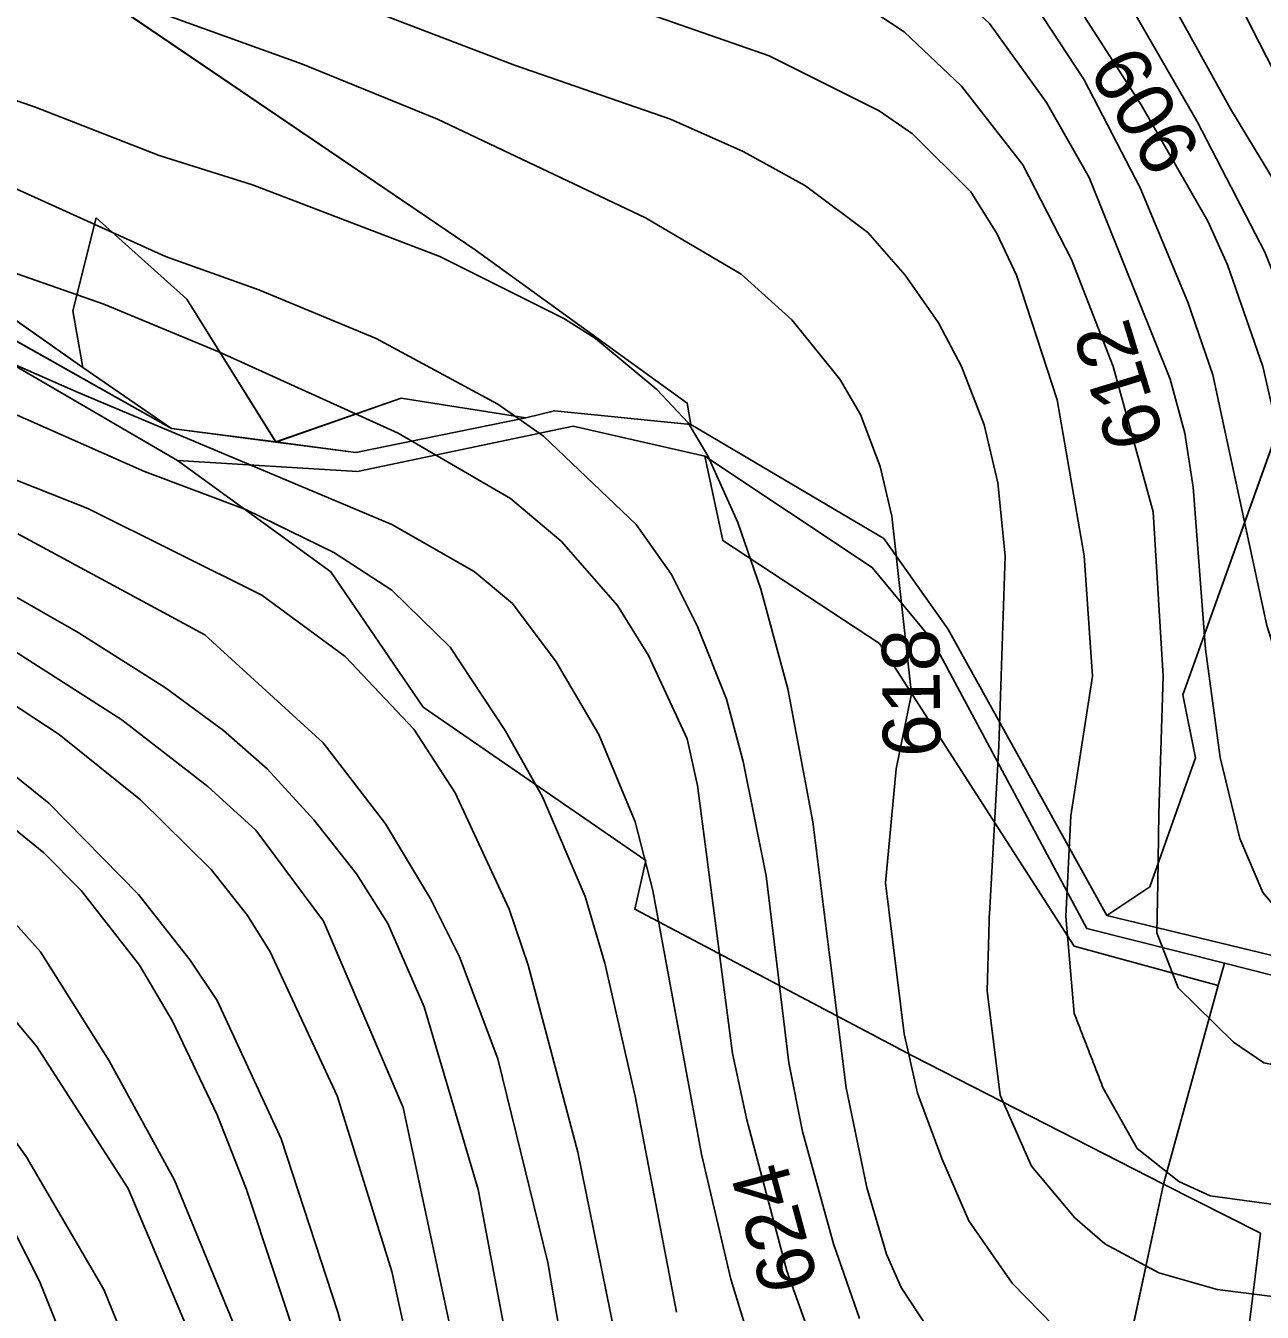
# Model space of a CAD drawing. Extents: x -709418 to -703832, y -1161719 to -1157826.
# Drawn here: x -707785.2 to -707613.1, y -1160211.6 to -1160032.5 of the extents above; entities that cross this region are included whole.
import ezdxf

# ---------------------------------------------------------------- set-up
doc = ezdxf.new("R2010")
doc.units = 0
for name, color, linetype in [('102_obvod PÚ', 7, 'Continuous'), ('120_vrstevnice hlavní', 7, 'Continuous'), ('121_vrstevnice hlavní_popis', 7, 'Continuous'), ('122_vrstevnice základní', 7, 'Continuous'), ('206_TTP_KN', 7, 'Continuous'), ('207_lesní pozemek_KN', 7, 'Continuous'), ('210_ostatní plocha_KN', 7, 'Continuous')]:
    doc.layers.add(name, color=color, linetype=linetype)

msp = doc.modelspace()

# ---------------------------------------------------------------- linework, layer by layer
at = {"layer": '102_obvod PÚ'}
for points in [[(-707912, -1159986.19), (-707905.61, -1159978.94), (-707899.9, -1159984.33), (-707904.11, -1159993.64), (-707833.04, -1160044.74), (-707818.33, -1160051.18), (-707777.26, -1160080.04), (-707778.65, -1160072.19), (-707775.41, -1160059.24), (-707762.81, -1160070.55), (-707750.42, -1160090.45), (-707764.92, -1160088.57), (-707828.46, -1160052.75), (-707903.03, -1159998.83), (-707912, -1159986.19)], [(-707912, -1159986.19), (-707903.03, -1159998.83), (-707828.46, -1160052.75), (-707764.92, -1160088.57), (-707750.42, -1160090.45), (-707739.26, -1160091.89), (-707715.64, -1160087.07), (-707732.95, -1160084.32), (-707750.42, -1160090.45), (-707762.81, -1160070.55), (-707775.41, -1160059.24), (-707778.65, -1160072.19), (-707777.26, -1160080.04), (-707818.33, -1160051.18), (-707833.04, -1160044.74), (-707904.11, -1159993.64), (-707899.9, -1159984.33), (-707905.61, -1159978.94), (-707912, -1159986.19)], [(-707831.09, -1159990.06), (-707722.66, -1160063.67), (-707693.15, -1160085), (-707692.65, -1160088), (-707665.79, -1160103.88), (-707656.87, -1160116.44), (-707634.75, -1160156.33), (-707628.77, -1160152.35), (-707622.42, -1160134.37), (-707624.17, -1160125.63), (-707604.79, -1160071.5), (-707597.55, -1160072.46), (-707596.91, -1160033.32), (-707592.34, -1160034), (-707553.27, -1160045.42), (-707575.59, -1160026.92)], [(-707633.21, -1160223.26), (-707626.86, -1160193.72), (-707661.72, -1160175.92), (-707700.43, -1160155.47), (-707698.9, -1160148.69), (-707729.9, -1160127.32), (-707742.78, -1160108.48), (-707764.12, -1160093), (-707830.79, -1160054.19)], [(-707750.42, -1160090.45), (-707732.95, -1160084.32), (-707715.64, -1160087.07), (-707739.26, -1160091.89), (-707750.42, -1160090.45)], [(-707690.71, -1160092.41), (-707667.42, -1160107.89), (-707659.04, -1160118.04), (-707637.53, -1160158.14), (-707618.37, -1160162.95), (-707619.26, -1160166.07), (-707639.32, -1160160.62), (-707666.41, -1160118.46), (-707688.21, -1160104.14), (-707690.71, -1160092.41)], [(-707690.71, -1160092.41), (-707688.21, -1160104.14), (-707666.41, -1160118.46), (-707639.32, -1160160.62), (-707619.26, -1160166.07), (-707618.37, -1160162.95), (-707637.53, -1160158.14), (-707659.04, -1160118.04), (-707667.42, -1160107.89), (-707690.71, -1160092.41)]]:
    msp.add_lwpolyline(points, dxfattribs=at)
at = {"layer": '120_vrstevnice hlavní'}
for points in [[(-707979.86, -1159879.75), (-707972.06, -1159910.12), (-707968.44, -1159931.82), (-707963.23, -1159956.99), (-707958.17, -1159973.19), (-707951.37, -1159989.39), (-707934.74, -1160021.79), (-707922.3, -1160042.04), (-707908.41, -1160060.26), (-707889.75, -1160079.93), (-707879.34, -1160087.89), (-707868.78, -1160094.4), (-707847.08, -1160105.25), (-707810.63, -1160121.74), (-707798.48, -1160128.53), (-707790.38, -1160134.03), (-707781.99, -1160140.68), (-707769.55, -1160153.41), (-707762.32, -1160162.53), (-707758.56, -1160168.17)], [(-707808.32, -1159950.33), (-707783.44, -1159966.24), (-707753.35, -1159982.73), (-707742.07, -1159987.8), (-707719.51, -1159996.18), (-707708.22, -1160001.1), (-707696.94, -1160005.01), (-707668.59, -1160018.46), (-707658.32, -1160025.4), (-707651.09, -1160032.2), (-707643.13, -1160043.19), (-707637.2, -1160053.61), (-707625.92, -1160081.67), (-707623.9, -1160089.19), (-707622.74, -1160096.71), (-707621, -1160119.28), (-707618.98, -1160134.32), (-707616.23, -1160145.6), (-707613.05, -1160153.12), (-707608.13, -1160158.91)], [(-707617.68, -1160026.7), (-707609.43, -1160042.91), (-707601.91, -1160055.06), (-707593.52, -1160063.88), (-707591.06, -1160065.61), (-707586.43, -1160066.77), (-707582.53, -1160065.47), (-707575.87, -1160059.54), (-707565.46, -1160046.67), (-707550.71, -1160030.9)], [(-707805.71, -1160036.4), (-707784.02, -1160043.77), (-707766.66, -1160050.57), (-707753.64, -1160054.62), (-707727.61, -1160064.6), (-707710.25, -1160073.28), (-707705.91, -1160076.03), (-707697.38, -1160083.11), (-707693.04, -1160087.74), (-707690.29, -1160092.37), (-707686.09, -1160101.63), (-707682.91, -1160110.89), (-707679.15, -1160124.77), (-707675.68, -1160143.29), (-707671.05, -1160180.32), (-707668.16, -1160194.2), (-707665.41, -1160203.46), (-707663.38, -1160208.09), (-707657.31, -1160217.35)], [(-707699.4, -1160233.55), (-707708.37, -1160189.29), (-707715.31, -1160163.25), (-707717.92, -1160155.44), (-707725.44, -1160139.24), (-707731.22, -1160130.41), (-707740.77, -1160120.29), (-707752.34, -1160111.76), (-707776.59, -1160099.69), (-707788.94, -1160094.83)], [(-707758.56, -1160168.17), (-707749.69, -1160187.43), (-707741.78, -1160211.56), (-707730.64, -1160253.22), (-707722.11, -1160281.28), (-707705.47, -1160350.71), (-707698.68, -1160373.85), (-707696.8, -1160392.36), (-707692.17, -1160415.51), (-707689.42, -1160424.77), (-707687.25, -1160429.39), (-707680.74, -1160439.81), (-707676.98, -1160442.85), (-707672.35, -1160445.59), (-707659.33, -1160449.5), (-707633.3, -1160452.39), (-707619.7, -1160452.68), (-707611.02, -1160452.25), (-707586.14, -1160448.2), (-707581.23, -1160446.32), (-707563.29, -1160437.49), (-707542.75, -1160425.92), (-707534.65, -1160420.43), (-707519.46, -1160408.42)], [(-707789.08, -1160195.94), (-707783.29, -1160207.22), (-707778.81, -1160218.5), (-707758.13, -1160278.68), (-707751.33, -1160301.24), (-707746.41, -1160323.8), (-707743.37, -1160335.09), (-707730.21, -1160376.46), (-707726.3, -1160395.26), (-707724.28, -1160417.82), (-707722.83, -1160486.09), (-707721.68, -1160497.38), (-707719.94, -1160504.9), (-707718.35, -1160508.52), (-707713.29, -1160516.32), (-707709.67, -1160519.94), (-707705.47, -1160522.98), (-707691.45, -1160528.19), (-707626.93, -1160544.24), (-707613.05, -1160545.98), (-707602.63, -1160546.27), (-707591.06, -1160545.69), (-707578.91, -1160544.1)]]:
    msp.add_lwpolyline(points, dxfattribs=at)
at = {"layer": '122_vrstevnice základní'}
for points in [[(-707877.75, -1159879.17), (-707881.51, -1159909.54), (-707881.65, -1159925.74), (-707880.21, -1159939.92), (-707877.02, -1159954.09), (-707871.53, -1159967.4), (-707866.18, -1159976.08), (-707862.27, -1159981.29), (-707855.47, -1159988.81), (-707844.48, -1159997.05), (-707830.59, -1160005.01), (-707801.09, -1160017.45), (-707777.07, -1160026.85), (-707746.7, -1160037.84), (-707727.9, -1160045.51), (-707698.97, -1160059.25), (-707685.66, -1160067.06), (-707678.6, -1160073.42), (-707671.92, -1160081.67), (-707669.02, -1160086.59), (-707666.28, -1160093.82), (-707664.69, -1160100.76), (-707661.94, -1160125.5), (-707664.09, -1160135.94)], [(-707905.81, -1159889.58), (-707907.83, -1159919.96), (-707907.83, -1159942.23), (-707905.81, -1159958.43), (-707905.09, -1159963.54), (-707901.12, -1159974.68), (-707894.24, -1159991.41), (-707888.88, -1160000.67), (-707885.41, -1160005.3), (-707881.36, -1160012.24), (-707874.28, -1160020.77), (-707835.27, -1160049.96), (-707774.33, -1160071.26)], [(-707870.66, -1159892.47), (-707870.51, -1159902.6), (-707867.91, -1159922.85), (-707863.28, -1159941.07), (-707858.94, -1159951.2), (-707852.15, -1159963.06), (-707842.45, -1159974.05), (-707832.04, -1159982.88), (-707817.58, -1159992.86), (-707783.73, -1160010.65), (-707760.59, -1160021.35), (-707717.19, -1160037.99), (-707695.49, -1160045.51), (-707685.37, -1160049.99), (-707676.69, -1160054.77), (-707668.01, -1160061.27), (-707662.81, -1160067.21), (-707658.18, -1160073.86), (-707654.99, -1160079.93), (-707651.81, -1160088.03), (-707649.93, -1160096.13), (-707648.92, -1160106.26), (-707649.79, -1160132.73), (-707651.1, -1160156.15)], [(-707851.85, -1159892.76), (-707851.13, -1159906.94), (-707849.11, -1159917.06), (-707844.77, -1159929.21), (-707837.54, -1159941.36), (-707830.45, -1159949.32), (-707812.37, -1159962.34), (-707786.62, -1159977.81), (-707767.82, -1159987.36), (-707737.44, -1160001.25), (-707691.59, -1160017.74), (-707674.52, -1160025.69), (-707662.95, -1160033.36), (-707654.99, -1160040.88), (-707646.46, -1160051.87), (-707639.66, -1160065.04), (-707633.88, -1160079.93), (-707628.29, -1160100.16), (-707626.93, -1160123.04), (-707627.51, -1160142.13), (-707627.66, -1160151.82), (-707627.8, -1160158.76), (-707624.83, -1160166.42), (-707617.11, -1160173.94)], [(-707775.48, -1159891.61), (-707766.95, -1159905.78), (-707762.47, -1159911.71), (-707757.84, -1159916.2), (-707752.92, -1159919.96), (-707742.07, -1159925.6), (-707733.97, -1159928.49), (-707708.51, -1159935.87), (-707699.83, -1159939.48), (-707694.63, -1159942.38), (-707687.68, -1159947.29), (-707670.33, -1159962.63), (-707662.52, -1159971.88), (-707648.05, -1159991.41), (-707635.47, -1160011.66), (-707617.53, -1160044.06), (-707596.7, -1160078.49), (-707593.67, -1160081.24), (-707591.35, -1160081.53), (-707588.6, -1160080.95)], [(-707598.01, -1160133.89), (-707602.06, -1160132.73), (-707606.83, -1160129.84), (-707609.14, -1160126.51), (-707612.47, -1160115.95), (-707619.99, -1160081.09), (-707623.46, -1160070.97), (-707630.11, -1160055.06), (-707637.93, -1160040.01), (-707648.05, -1160024.54), (-707658.61, -1160013.83), (-707671.63, -1160003.71), (-707682.04, -1159996.76), (-707694.34, -1159990.11), (-707711.7, -1159983.6), (-707729.05, -1159979.12), (-707755.67, -1159970.73), (-707764.92, -1159966.68), (-707780.55, -1159958.29), (-707788.79, -1159952.21)], [(-707639.29, -1160169.97), (-707640.44, -1160156.45), (-707639.75, -1160142.45), (-707636.77, -1160123.04), (-707637.93, -1160106.26), (-707641.69, -1160084.56), (-707647.33, -1160067.21), (-707650.08, -1160061.42), (-707653.69, -1160055.63), (-707661.79, -1160047.53), (-707666.42, -1160044.35), (-707681.75, -1160036.69), (-707716.9, -1160024.39), (-707745.83, -1160012.67), (-707787.49, -1159993)], [(-707646.17, -1160018.31), (-707629.97, -1160043.48), (-707620.71, -1160059.68), (-707617.97, -1160065.76), (-707613.05, -1160079.93), (-707606.54, -1160108.28), (-707604.08, -1160114.36), (-707600.46, -1160119.42), (-707598.15, -1160120.58), (-707591.78, -1160120.87), (-707584.84, -1160118.55), (-707579.78, -1160115.66), (-707573.42, -1160111.03), (-707553.31, -1160089.62), (-707548.39, -1160084.71)], [(-707552.16, -1160057.41), (-707566.67, -1160086.44), (-707574.14, -1160095.27), (-707580.65, -1160100.33), (-707584.99, -1160102.06), (-707588.75, -1160102.5), (-707592.94, -1160102.21), (-707597.98, -1160097.07), (-707603.53, -1160087.04), (-707612.76, -1160064.02), (-707622.16, -1160045.8), (-707636.19, -1160021.5)], [(-707669.17, -1160212.43), (-707672.79, -1160202.01), (-707677.12, -1160186.39), (-707679.01, -1160176.84), (-707682.19, -1160150.81), (-707685.37, -1160134.9), (-707687.68, -1160126.22), (-707691.73, -1160116.09), (-707695.35, -1160108.86), (-707700.27, -1160101.92), (-707713.14, -1160089.62), (-707719.51, -1160085.14), (-707736.43, -1160076.03), (-707752.77, -1160069.23), (-707765.79, -1160064.6), (-707787.49, -1160054.77)], [(-707680.45, -1160228.63), (-707687.1, -1160206.93), (-707691.16, -1160189.57), (-707697.95, -1160152.83), (-707700.41, -1160143.29), (-707705.47, -1160131.14), (-707711.41, -1160121.01), (-707717.48, -1160112.91), (-707722.83, -1160108.43), (-707734.26, -1160101.92), (-707777.94, -1160083.55), (-707828.28, -1160061.42)], [(-707774.33, -1160071.26), (-707758.27, -1160077.91), (-707733.39, -1160089.19), (-707717.77, -1160098.3), (-707710.68, -1160104.23), (-707702.87, -1160113.2), (-707698.53, -1160120.15), (-707693.18, -1160131.72), (-707691.73, -1160138.23), (-707686.87, -1160175.56), (-707684.87, -1160184.79), (-707679.29, -1160205.77), (-707673.51, -1160221.97)], [(-707694.63, -1160211.56), (-707700.41, -1160181.47), (-707704.61, -1160162.96), (-707707.35, -1160153.7), (-707713.29, -1160139.82), (-707718.49, -1160130.56), (-707726.16, -1160118.99), (-707734.26, -1160111.03), (-707742.36, -1160105.82), (-707754.51, -1160099.89), (-707768.69, -1160094.54), (-707790.96, -1160084.71)], [(-707786.33, -1160103.22), (-707760.3, -1160117.25), (-707743.81, -1160132.29), (-707735.13, -1160143.58), (-707728.91, -1160153.99), (-707724.86, -1160162.09), (-707719.51, -1160176.27), (-707712.56, -1160204.62), (-707705.91, -1160243.67)], [(-707796.17, -1160106.55), (-707777.94, -1160116.96), (-707765.79, -1160124.63), (-707757.69, -1160130.56), (-707751.62, -1160135.91), (-707745.11, -1160143), (-707739.18, -1160150.52), (-707734.84, -1160157.46), (-707729.78, -1160169.03), (-707722.25, -1160194.49), (-707716.61, -1160224.58)], [(-707718.93, -1160247.43), (-707732.67, -1160183.06), (-707743.76, -1160157.13), (-707753.21, -1160144.45), (-707759.86, -1160138.37), (-707771.87, -1160129.11), (-707801.66, -1160110.02)], [(-707792.98, -1160123.04), (-707780.55, -1160131.14), (-707769.26, -1160140.25), (-707759.43, -1160149.94), (-707754.36, -1160156.31), (-707751.18, -1160161.37), (-707741.86, -1160181.43), (-707734.29, -1160205.89), (-707729.34, -1160228.34)], [(-707664.09, -1160135.94), (-707665.58, -1160151.79), (-707662.97, -1160172.8), (-707661.09, -1160181.08)], [(-707746.7, -1160217.92), (-707754.51, -1160194.49), (-707758.56, -1160184.08), (-707764.78, -1160171.06), (-707769.41, -1160163.25), (-707777.51, -1160152.83), (-707782.72, -1160147.63), (-707790.24, -1160141.55)], [(-707617.11, -1160173.94), (-707612.9, -1160176.84), (-707605.53, -1160178.29), (-707599.74, -1160177.42), (-707592.22, -1160174.68), (-707579.35, -1160168.89), (-707571.82, -1160164.84), (-707561.12, -1160157.61), (-707559.96, -1160157.32), (-707543.18, -1160141.12)], [(-707522.51, -1160146.5), (-707536.39, -1160150.71), (-707554.32, -1160170.05), (-707565.89, -1160178.44), (-707584.99, -1160189), (-707596.56, -1160193.19), (-707606.17, -1160195.75), (-707611.82, -1160196.51), (-707620.38, -1160195.37), (-707624.72, -1160193.34), (-707630.54, -1160188.76), (-707635.26, -1160180.36)], [(-707790.96, -1160152.69), (-707783.15, -1160161.37), (-707773.6, -1160176.56), (-707764.53, -1160193.19), (-707756.1, -1160213.58), (-707751.33, -1160227.76), (-707742.79, -1160257.56), (-707736.14, -1160285.33), (-707733.83, -1160292.27), (-707713.43, -1160370.67), (-707711.55, -1160382.82), (-707707.65, -1160403.07), (-707706.2, -1160425.34), (-707701.71, -1160449.65)], [(-707651.41, -1160166.81), (-707649.61, -1160181.33), (-707645.24, -1160191.22), (-707639.23, -1160198.4), (-707635.03, -1160202.01), (-707627.51, -1160206.06), (-707619.41, -1160208.38), (-707611.31, -1160209.39), (-707604.37, -1160209.39), (-707595.98, -1160207.94), (-707584.12, -1160204.62), (-707569.36, -1160197.38), (-707558.23, -1160189.28), (-707543.47, -1160176.84), (-707519.75, -1160154.14), (-707503.4, -1160151.58)], [(-707483.93, -1160158.93), (-707505.49, -1160160.36), (-707537.98, -1160190.01), (-707548.39, -1160198.4), (-707558.08, -1160205.05), (-707573.42, -1160213.44), (-707584.99, -1160218.36), (-707593.67, -1160220.67), (-707607.55, -1160223.13), (-707620.28, -1160222.84), (-707628.38, -1160221.25), (-707637.64, -1160216.62), (-707642.12, -1160213.44), (-707647.91, -1160207.51), (-707653.98, -1160198.83), (-707657.74, -1160190.15), (-707661.09, -1160181.08)], [(-707703.31, -1160487.54), (-707706.34, -1160480.31), (-707708.22, -1160472.5), (-707709.81, -1160460.35), (-707712.85, -1160415.8), (-707715.31, -1160391.5), (-707717.77, -1160377.32), (-707722.25, -1160363.15), (-707728.04, -1160337.98), (-707736.14, -1160308.47), (-707743.52, -1160284.17), (-707756.68, -1160230.94), (-707762.32, -1160214.74), (-707770.97, -1160194.33), (-707783.73, -1160174.53), (-707790.09, -1160167.01)], [(-707712.56, -1160493.62), (-707716.32, -1160482.05), (-707718.35, -1160470.47), (-707718.93, -1160463.53), (-707718.93, -1160451.96), (-707717.77, -1160435.76), (-707717.77, -1160424.19), (-707718.78, -1160410.3), (-707720.95, -1160391.79), (-707723.41, -1160377.9), (-707729.92, -1160352.44), (-707737.88, -1160329.3), (-707740.48, -1160320.04), (-707755.67, -1160262.19), (-707762.61, -1160241.36), (-707764.92, -1160231.52), (-707774.33, -1160208.38), (-707785.17, -1160189.86), (-707791.83, -1160180.61)]]:
    msp.add_lwpolyline(points, dxfattribs=at)
for points in [[(-707651.1, -1160156.15), (-707651.41, -1160166.81)], [(-707635.26, -1160180.36), (-707639.29, -1160169.97)]]:
    msp.add_open_spline(points, degree=1, dxfattribs=at)
at = {"layer": '206_TTP_KN'}
for p, q in [((-707831.09, -1159990.06), (-707722.66, -1160063.67)), ((-707777.26, -1160080.04), (-707818.33, -1160051.18)), ((-707775.41, -1160059.24), (-707778.65, -1160072.19)), ((-707762.81, -1160070.55), (-707775.41, -1160059.24)), ((-707722.66, -1160063.67), (-707693.15, -1160085)), ((-707778.65, -1160072.19), (-707777.26, -1160080.04)), ((-707750.4, -1160090.42), (-707762.81, -1160070.55)), ((-707624.17, -1160125.63), (-707604.79, -1160071.5)), ((-707732.95, -1160084.32), (-707750.4, -1160090.42)), ((-707715.64, -1160087.07), (-707732.95, -1160084.32)), ((-707711.61, -1160086.07), (-707715.64, -1160087.07)), ((-707692.65, -1160088), (-707711.61, -1160086.07)), ((-707693.15, -1160085), (-707692.65, -1160088)), ((-707739.04, -1160094.54), (-707709.03, -1160088.24)), ((-707709.03, -1160088.24), (-707690.71, -1160092.41)), ((-707764.12, -1160093), (-707739.04, -1160094.54)), ((-707742.78, -1160108.48), (-707764.12, -1160093)), ((-707690.71, -1160092.41), (-707688.21, -1160104.14)), ((-707688.21, -1160104.14), (-707666.41, -1160118.46)), ((-707729.9, -1160127.32), (-707742.78, -1160108.48)), ((-707666.41, -1160118.46), (-707639.32, -1160160.62)), ((-707622.42, -1160134.37), (-707624.17, -1160125.63)), ((-707698.9, -1160148.69), (-707729.9, -1160127.32)), ((-707628.77, -1160152.35), (-707622.42, -1160134.37)), ((-707700.43, -1160155.47), (-707698.9, -1160148.69)), ((-707634.75, -1160156.33), (-707628.77, -1160152.35)), ((-707661.72, -1160175.92), (-707700.43, -1160155.47)), ((-707595.32, -1160165.91), (-707634.75, -1160156.33)), ((-707639.32, -1160160.62), (-707619.26, -1160166.07)), ((-707619.26, -1160166.07), (-707618.37, -1160162.95)), ((-707618.37, -1160162.95), (-707594.64, -1160169.05)), ((-707619.26, -1160166.07), (-707626.86, -1160193.72)), ((-707626.86, -1160193.72), (-707619.26, -1160166.07)), ((-707626.86, -1160193.72), (-707661.72, -1160175.92)), ((-707613.37, -1160200.56), (-707626.86, -1160193.72)), ((-707619.29, -1160248.16), (-707613.37, -1160200.56))]:
    msp.add_line(p, q, dxfattribs=at)
at = {"layer": '207_lesní pozemek_KN'}
for p, q in [((-707818.33, -1160051.18), (-707777.26, -1160080.04)), ((-707764.92, -1160088.57), (-707828.46, -1160052.75)), ((-707778.65, -1160072.19), (-707775.41, -1160059.24)), ((-707775.41, -1160059.24), (-707762.81, -1160070.55)), ((-707777.26, -1160080.04), (-707778.65, -1160072.19)), ((-707762.81, -1160070.55), (-707750.4, -1160090.42)), ((-707777.26, -1160080.04), (-707764.92, -1160088.57)), ((-707764.92, -1160088.57), (-707777.26, -1160080.04)), ((-707750.4, -1160090.42), (-707732.95, -1160084.32)), ((-707732.95, -1160084.32), (-707715.64, -1160087.07)), ((-707715.64, -1160087.07), (-707739.26, -1160091.89)), ((-707750.4, -1160090.42), (-707764.92, -1160088.57)), ((-707739.26, -1160091.89), (-707750.4, -1160090.42)), ((-707690.71, -1160092.41), (-707667.42, -1160107.89)), ((-707688.21, -1160104.14), (-707690.71, -1160092.41)), ((-707666.41, -1160118.46), (-707688.21, -1160104.14)), ((-707667.42, -1160107.89), (-707659.04, -1160118.04)), ((-707639.32, -1160160.62), (-707666.41, -1160118.46)), ((-707659.04, -1160118.04), (-707637.53, -1160158.14)), ((-707637.53, -1160158.14), (-707618.37, -1160162.95)), ((-707619.26, -1160166.07), (-707639.32, -1160160.62)), ((-707618.37, -1160162.95), (-707619.26, -1160166.07))]:
    msp.add_line(p, q, dxfattribs=at)
at = {"layer": '210_ostatní plocha_KN'}
for p, q in [((-707764.12, -1160093), (-707830.79, -1160054.19)), ((-707828.46, -1160052.75), (-707764.92, -1160088.57)), ((-707715.64, -1160087.07), (-707711.61, -1160086.07)), ((-707711.61, -1160086.07), (-707692.65, -1160088)), ((-707739.26, -1160091.89), (-707715.64, -1160087.07)), ((-707709.03, -1160088.24), (-707739.04, -1160094.54)), ((-707690.71, -1160092.41), (-707709.03, -1160088.24)), ((-707692.65, -1160088), (-707665.79, -1160103.88)), ((-707764.92, -1160088.57), (-707750.4, -1160090.42)), ((-707750.4, -1160090.42), (-707739.26, -1160091.89)), ((-707739.04, -1160094.54), (-707764.12, -1160093)), ((-707667.42, -1160107.89), (-707690.71, -1160092.41)), ((-707665.79, -1160103.88), (-707656.87, -1160116.44)), ((-707659.04, -1160118.04), (-707667.42, -1160107.89)), ((-707656.87, -1160116.44), (-707634.75, -1160156.33)), ((-707637.53, -1160158.14), (-707659.04, -1160118.04)), ((-707634.75, -1160156.33), (-707595.32, -1160165.91)), ((-707618.37, -1160162.95), (-707637.53, -1160158.14)), ((-707594.64, -1160169.05), (-707618.37, -1160162.95)), ((-707633.21, -1160223.26), (-707626.86, -1160193.72)), ((-707626.86, -1160193.72), (-707613.37, -1160200.56)), ((-707613.37, -1160200.56), (-707619.29, -1160248.16))]:
    msp.add_line(p, q, dxfattribs=at)

# ---------------------------------------------------------------- texts
at = {"layer": '121_vrstevnice hlavní_popis'}
for s, rotation, p in [('606', 300.9466, (-707637.47, -1160038.66)), ('612', 107.0363, (-707626.65, -1160089.96)), ('618', 90.5932, (-707657.9, -1160134.23)), ('624', 105.0675, (-707674.81, -1160207.51))]:
    msp.add_text(s, height=8, rotation=rotation, dxfattribs=at).set_placement(p)

doc.saveas('drawing.dxf')
